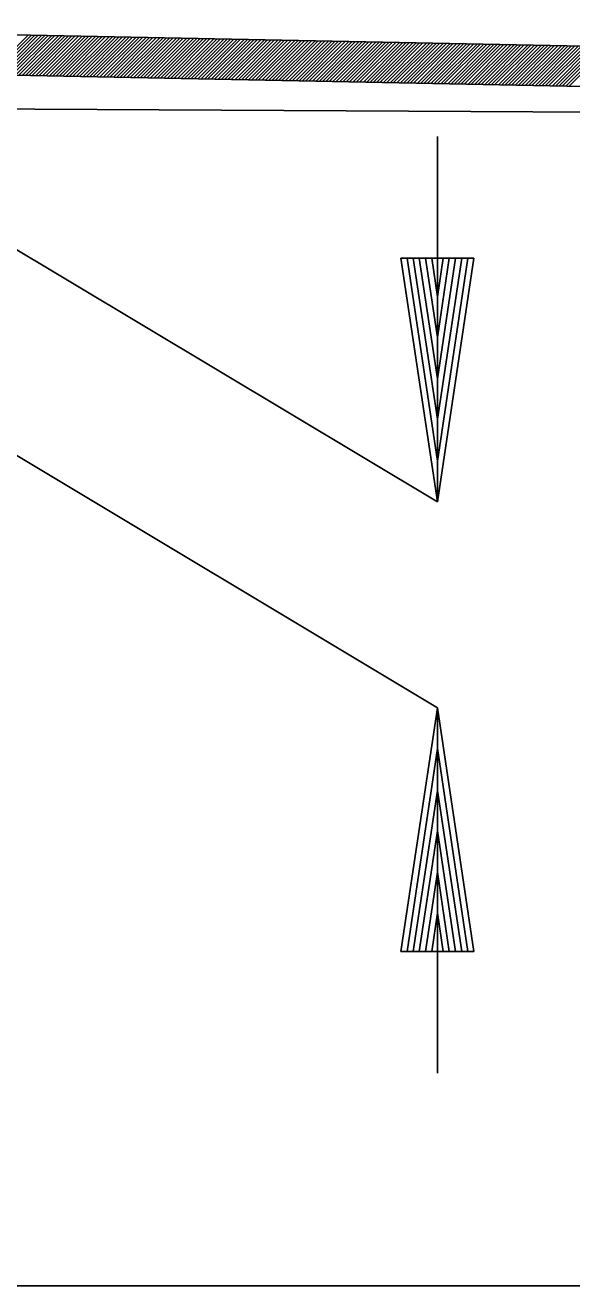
# Model space of a CAD drawing. Extents: x 2478 to 3210, y 439 to 841.
# Drawn here: x 3013.25 to 3017.74, y 776.36 to 786.7 of the extents above; entities that cross this region are included whole.
import ezdxf

# ---------------------------------------------------------------- set-up
doc = ezdxf.new("R2010")
doc.units = 0
for name, color, linetype in [('19', 7, 'Continuous'), ('R_Annotation', 7, 'Continuous'), ('R_Dimension', 7, 'Continuous'), ('R_Exist Surface', 7, 'Continuous')]:
    doc.layers.add(name, color=color, linetype=linetype)

msp = doc.modelspace()

# ---------------------------------------------------------------- linework, layer by layer
at = {"layer": '19'}
for p, q in [((3013.273, 786.622), (3012.949, 786.299)), ((3013.3, 786.622), (3012.977, 786.298)), ((3013.328, 786.621), (3013.004, 786.298)), ((3013.356, 786.621), (3013.032, 786.297)), ((3013.383, 786.62), (3013.06, 786.297)), ((3013.411, 786.62), (3013.088, 786.296)), ((3013.439, 786.619), (3013.115, 786.296)), ((3013.467, 786.619), (3013.143, 786.295)), ((3013.494, 786.618), (3013.171, 786.294)), ((3013.522, 786.617), (3013.198, 786.294)), ((3013.55, 786.617), (3013.226, 786.293)), ((3013.578, 786.616), (3013.254, 786.293)), ((3013.605, 786.616), (3013.282, 786.292)), ((3013.633, 786.615), (3013.309, 786.292)), ((3013.661, 786.615), (3013.337, 786.291)), ((3013.688, 786.614), (3013.365, 786.291)), ((3013.716, 786.614), (3013.393, 786.29)), ((3013.744, 786.613), (3013.42, 786.289)), ((3013.772, 786.612), (3013.448, 786.289)), ((3013.799, 786.612), (3013.476, 786.288)), ((3013.827, 786.611), (3013.504, 786.288)), ((3013.855, 786.611), (3013.531, 786.287)), ((3013.883, 786.61), (3013.559, 786.287)), ((3013.91, 786.61), (3013.587, 786.286)), ((3013.938, 786.609), (3013.614, 786.286)), ((3013.966, 786.609), (3013.642, 786.285)), ((3013.993, 786.608), (3013.67, 786.284)), ((3014.021, 786.608), (3013.698, 786.284)), ((3014.049, 786.607), (3013.725, 786.283)), ((3014.077, 786.606), (3013.753, 786.283)), ((3014.104, 786.606), (3013.781, 786.282)), ((3014.132, 786.605), (3013.809, 786.282)), ((3014.16, 786.605), (3013.836, 786.281)), ((3014.188, 786.604), (3013.864, 786.281)), ((3014.215, 786.604), (3013.892, 786.28)), ((3014.243, 786.603), (3013.919, 786.279)), ((3014.271, 786.603), (3013.947, 786.279)), ((3014.299, 786.602), (3013.975, 786.278)), ((3014.326, 786.601), (3014.003, 786.278)), ((3014.354, 786.601), (3014.03, 786.277)), ((3014.382, 786.6), (3014.058, 786.277)), ((3014.409, 786.6), (3014.086, 786.276)), ((3014.437, 786.599), (3014.114, 786.276)), ((3014.465, 786.599), (3014.141, 786.275)), ((3014.493, 786.598), (3014.169, 786.274)), ((3014.52, 786.598), (3014.197, 786.274)), ((3014.548, 786.597), (3014.224, 786.273)), ((3014.576, 786.596), (3014.252, 786.273)), ((3014.604, 786.596), (3014.28, 786.272)), ((3014.631, 786.595), (3014.308, 786.272)), ((3014.659, 786.595), (3014.335, 786.271)), ((3014.687, 786.594), (3014.363, 786.271)), ((3014.714, 786.594), (3014.391, 786.27)), ((3014.742, 786.593), (3014.419, 786.269)), ((3014.77, 786.593), (3014.446, 786.269)), ((3014.798, 786.592), (3014.474, 786.268)), ((3014.825, 786.591), (3014.502, 786.268)), ((3014.853, 786.591), (3014.53, 786.267)), ((3014.881, 786.59), (3014.557, 786.267)), ((3014.909, 786.59), (3014.585, 786.266)), ((3014.936, 786.589), (3014.613, 786.266)), ((3014.964, 786.589), (3014.64, 786.265)), ((3014.992, 786.588), (3014.668, 786.264)), ((3015.019, 786.588), (3014.696, 786.264)), ((3015.047, 786.587), (3014.724, 786.263)), ((3015.075, 786.586), (3014.751, 786.263)), ((3015.103, 786.586), (3014.779, 786.262)), ((3015.13, 786.585), (3014.807, 786.262)), ((3015.158, 786.585), (3014.835, 786.261)), ((3015.186, 786.584), (3014.862, 786.261)), ((3015.214, 786.584), (3014.89, 786.26)), ((3015.241, 786.583), (3014.918, 786.26)), ((3015.269, 786.583), (3014.945, 786.259)), ((3015.297, 786.582), (3014.973, 786.258)), ((3015.325, 786.581), (3015.001, 786.258)), ((3015.352, 786.581), (3015.029, 786.257)), ((3015.38, 786.58), (3015.056, 786.257)), ((3015.408, 786.58), (3015.084, 786.256)), ((3015.435, 786.579), (3015.112, 786.256)), ((3015.463, 786.579), (3015.14, 786.255)), ((3015.491, 786.578), (3015.167, 786.255)), ((3015.519, 786.578), (3015.195, 786.254)), ((3015.546, 786.577), (3015.223, 786.253)), ((3015.574, 786.576), (3015.25, 786.253)), ((3015.602, 786.576), (3015.278, 786.252)), ((3015.63, 786.575), (3015.306, 786.252)), ((3015.657, 786.575), (3015.334, 786.251)), ((3015.685, 786.574), (3015.361, 786.251)), ((3015.713, 786.574), (3015.389, 786.25)), ((3015.74, 786.573), (3015.417, 786.25)), ((3015.768, 786.573), (3015.445, 786.249)), ((3015.796, 786.572), (3015.472, 786.248)), ((3015.824, 786.571), (3015.5, 786.248)), ((3015.851, 786.571), (3015.528, 786.247)), ((3015.879, 786.57), (3015.556, 786.247)), ((3015.907, 786.57), (3015.583, 786.246)), ((3015.935, 786.569), (3015.611, 786.246)), ((3015.962, 786.569), (3015.639, 786.245)), ((3015.99, 786.568), (3015.666, 786.245)), ((3016.018, 786.568), (3015.694, 786.244)), ((3016.045, 786.567), (3015.722, 786.243)), ((3016.073, 786.566), (3015.75, 786.243)), ((3016.101, 786.566), (3015.777, 786.242)), ((3016.129, 786.565), (3015.805, 786.242)), ((3016.156, 786.565), (3015.833, 786.241)), ((3016.184, 786.564), (3015.861, 786.241)), ((3016.212, 786.564), (3015.888, 786.24)), ((3016.24, 786.563), (3015.916, 786.24)), ((3016.267, 786.563), (3015.944, 786.239)), ((3016.295, 786.562), (3015.971, 786.238)), ((3016.323, 786.561), (3015.999, 786.238)), ((3016.351, 786.561), (3016.027, 786.237)), ((3016.378, 786.56), (3016.055, 786.237)), ((3016.406, 786.56), (3016.082, 786.236)), ((3016.434, 786.559), (3016.11, 786.236)), ((3016.461, 786.559), (3016.138, 786.235)), ((3016.489, 786.558), (3016.166, 786.235)), ((3016.517, 786.558), (3016.193, 786.234)), ((3016.545, 786.557), (3016.221, 786.233)), ((3016.572, 786.556), (3016.249, 786.233)), ((3016.6, 786.556), (3016.276, 786.232)), ((3016.628, 786.555), (3016.304, 786.232)), ((3016.656, 786.555), (3016.332, 786.231)), ((3016.683, 786.554), (3016.36, 786.231)), ((3016.711, 786.554), (3016.387, 786.23)), ((3016.739, 786.553), (3016.415, 786.23)), ((3016.766, 786.553), (3016.443, 786.229)), ((3016.794, 786.552), (3016.471, 786.228)), ((3016.822, 786.551), (3016.498, 786.228)), ((3016.85, 786.551), (3016.526, 786.227)), ((3016.877, 786.55), (3016.554, 786.227)), ((3016.905, 786.55), (3016.582, 786.226)), ((3016.933, 786.549), (3016.609, 786.226)), ((3016.961, 786.549), (3016.637, 786.225)), ((3016.988, 786.548), (3016.665, 786.225)), ((3017.016, 786.548), (3016.692, 786.224)), ((3017.044, 786.547), (3016.72, 786.223)), ((3017.071, 786.546), (3016.748, 786.223)), ((3017.099, 786.546), (3016.776, 786.222)), ((3017.127, 786.545), (3016.803, 786.222)), ((3017.155, 786.545), (3016.831, 786.221)), ((3017.182, 786.544), (3016.859, 786.221)), ((3017.21, 786.544), (3016.887, 786.22)), ((3017.238, 786.543), (3016.914, 786.22)), ((3017.266, 786.543), (3016.942, 786.219)), ((3017.293, 786.542), (3016.97, 786.218)), ((3017.321, 786.542), (3016.997, 786.218)), ((3017.349, 786.541), (3017.025, 786.217)), ((3017.377, 786.54), (3017.053, 786.217)), ((3017.404, 786.54), (3017.081, 786.216)), ((3017.432, 786.539), (3017.108, 786.216)), ((3017.46, 786.539), (3017.136, 786.215)), ((3017.487, 786.538), (3017.164, 786.215)), ((3017.515, 786.538), (3017.192, 786.214)), ((3017.543, 786.537), (3017.219, 786.213)), ((3017.571, 786.537), (3017.247, 786.213)), ((3017.598, 786.536), (3017.275, 786.212)), ((3017.626, 786.535), (3017.302, 786.212)), ((3017.654, 786.535), (3017.33, 786.211)), ((3017.682, 786.534), (3017.358, 786.211)), ((3017.709, 786.534), (3017.386, 786.21)), ((3017.737, 786.533), (3017.413, 786.21)), ((3017.765, 786.533), (3017.441, 786.209)), ((3017.792, 786.532), (3017.469, 786.208)), ((3017.82, 786.532), (3017.497, 786.208)), ((3017.848, 786.531), (3017.524, 786.207)), ((3017.876, 786.53), (3017.552, 786.207)), ((3017.903, 786.53), (3017.58, 786.206)), ((3017.931, 786.529), (3017.608, 786.206)), ((3017.959, 786.529), (3017.635, 786.205)), ((3017.987, 786.528), (3017.663, 786.205)), ((3018.014, 786.528), (3017.691, 786.204)), ((3018.042, 786.527), (3017.718, 786.203))]:
    msp.add_line(p, q, dxfattribs=at)
at = {"layer": 'R_Annotation'}
for p, q in [((3031.233, 786.263), (3009.233, 786.703)), ((3031.227, 785.933), (3009.227, 786.373))]:
    msp.add_line(p, q, dxfattribs=at)
at = {"layer": 'R_Dimension'}
for p, q in [((3011.233, 786.026), (3016.637, 782.79)), ((3016.637, 782.79), (3016.637, 785.79)), ((3016.936, 784.79), (3016.336, 784.79)), ((3016.386, 784.79), (3016.637, 783.124)), ((3016.437, 784.79), (3016.636, 783.468)), ((3016.487, 784.79), (3016.636, 783.801)), ((3016.538, 784.79), (3016.636, 784.14)), ((3016.589, 784.79), (3016.636, 784.474)), ((3016.733, 784.79), (3016.636, 784.14)), ((3016.835, 784.79), (3016.636, 783.468)), ((3016.785, 784.79), (3016.636, 783.801)), ((3016.683, 784.79), (3016.636, 784.474)), ((3016.936, 784.79), (3016.637, 782.79)), ((3016.886, 784.79), (3016.637, 783.124)), ((3016.336, 784.79), (3016.637, 782.79)), ((3011.233, 784.336), (3016.637, 781.1)), ((3016.336, 779.1), (3016.637, 781.1)), ((3016.936, 779.1), (3016.637, 781.1)), ((3016.637, 781.1), (3016.637, 778.1)), ((3016.386, 779.1), (3016.637, 780.766)), ((3016.886, 779.1), (3016.637, 780.766)), ((3016.437, 779.1), (3016.636, 780.422)), ((3016.835, 779.1), (3016.636, 780.422)), ((3016.487, 779.1), (3016.636, 780.089)), ((3016.785, 779.1), (3016.636, 780.089)), ((3016.538, 779.1), (3016.636, 779.75)), ((3016.733, 779.1), (3016.636, 779.75)), ((3016.589, 779.1), (3016.636, 779.416)), ((3016.683, 779.1), (3016.636, 779.416)), ((3016.936, 779.1), (3016.336, 779.1)), ((3011.233, 776.355), (3051.233, 776.355))]:
    msp.add_line(p, q, dxfattribs=at)
at = {"layer": 'R_Exist Surface'}
msp.add_lwpolyline([(2974.394, 779.542), (2980.464, 779.356), (2991.6, 780.578), (3008.322, 785.91), (3009.233, 786.036), (3031.233, 785.919), (3053.233, 785.156), (3055.82, 784.789), (3076.957, 782.83), (3083.428, 781.714), (3088.64, 782.82)], dxfattribs=at)

doc.saveas('drawing.dxf')
